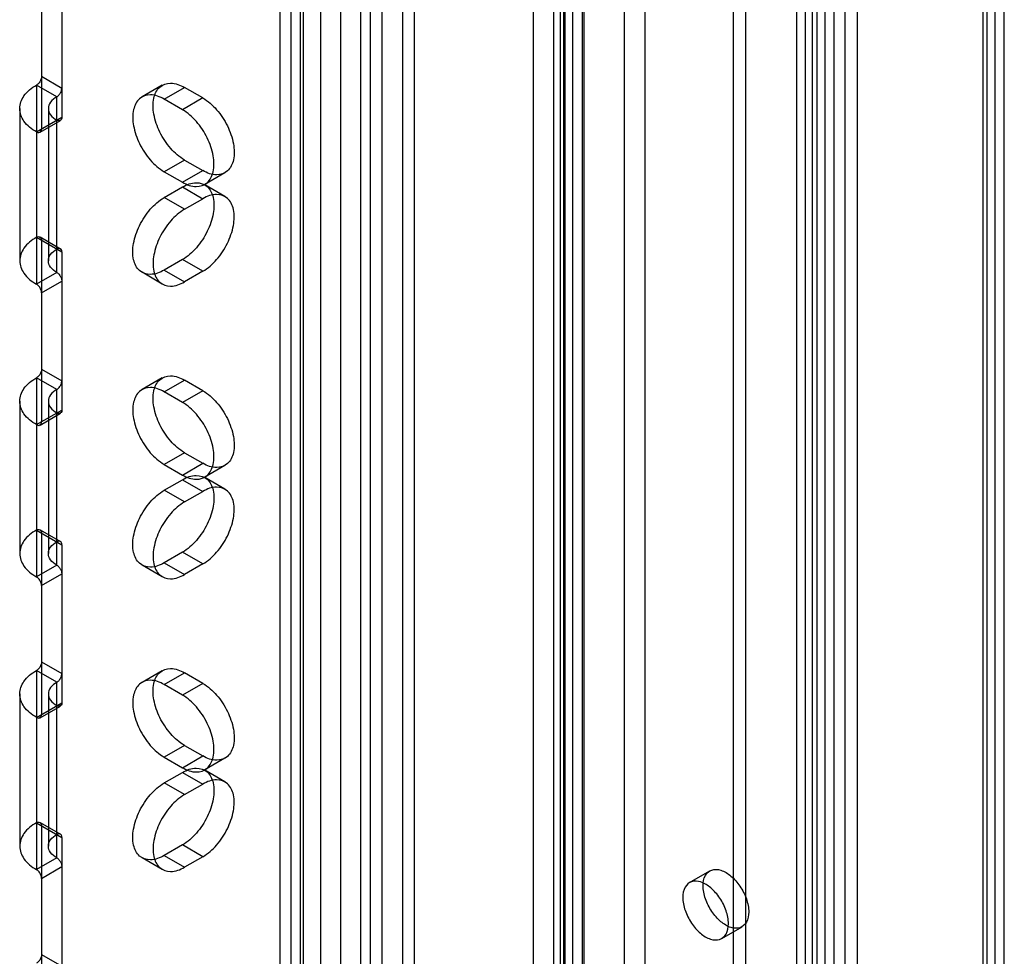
# Model space of a CAD drawing. Header units: millimetres. Extents: x 188 to 1028, y 131 to 1566.
# Tile 283 of 326: x 959 to 1028, y 967 to 1032. Entities that reach past the tile are written whole.
import ezdxf

# ---------------------------------------------------------------- set-up
doc = ezdxf.new("R2010")
doc.units = ezdxf.units.MM
doc.header["$LTSCALE"] = 110.325218
doc.layers.get('0').update_dxf_attribs({"linetype": 'CONTINUOUS'})

msp = doc.modelspace()

# ---------------------------------------------------------------- linework, layer by layer
at = {"color": 7, "linetype": 'CONTINUOUS'}
for p, q in [((996.063, 1327.966), (996.063, 371.026)), ((994.649, 1327.15), (994.649, 370.209)), ((1026.009, 1325.619), (1026.009, 393.173)), ((1026.302, 394.48), (1026.302, 1325.129)), ((1026.858, 392.684), (1026.858, 1325.129)), ((1027.502, 394.48), (1027.502, 1325.129)), ((1014.448, 357.145), (1014.448, 1317.352)), ((976.971, 1316.944), (976.971, 360.003)), ((982.628, 360.003), (982.628, 1316.944)), ((1013.034, 357.962), (1013.034, 1316.536)), ((978.385, 1316.127), (978.386, 353.472)), ((981.214, 1316.127), (981.214, 359.187)), ((1013.619, 1315.719), (1013.619, 358.778)), ((1015.619, 1315.719), (1015.619, 358.778)), ((983.264, 1309.8), (983.264, 356.125)), ((986.376, 356.125), (986.376, 1309.8)), ((984.113, 355.635), (984.113, 1309.31)), ((985.527, 1309.31), (985.527, 355.635)), ((998.184, 1307.963), (998.184, 351.022)), ((1001.013, 351.022), (1001.013, 1307.963)), ((996.77, 350.205), (996.77, 1307.146)), ((1002.427, 1307.146), (1002.427, 350.205)), ((997.407, 347.96), (997.407, 1303.431)), ((996.558, 348.45), (996.558, 1302.941)), ((996.851, 1302.043), (996.851, 348.858)), ((998.051, 1302.043), (998.051, 348.858)), ((979.8, 1276.936), (979.8, 354.288)), ((977.749, 1275.466), (977.749, 384.09)), ((978.598, 1274.976), (978.598, 383.6)), ((1008.614, 451.676), (1008.614, 1096.182)), ((1009.463, 452.166), (1009.463, 1096.672)), ((1014.978, 1093.488), (1014.978, 420.281)), ((1016.392, 387.621), (1016.392, 1093.488)), ((1014.13, 419.791), (1014.13, 1092.998)), ((1017.241, 1092.998), (1017.241, 387.131)), ((960.354, 1037.496), (960.354, 1024.84)), ((961.768, 1036.68), (961.768, 1025.657)), ((960.354, 1028.515), (961.768, 1027.698)), ((961.415, 1027.086), (960.001, 1027.902)), ((960.001, 1027.902), (960.001, 1014.022)), ((968.775, 1027.893), (967.36, 1027.076)), ((968.91, 1026.923), (970.325, 1027.739)), ((971.597, 1027.004), (970.325, 1027.739)), ((961.415, 1014.838), (961.415, 1027.086)), ((970.183, 1026.188), (968.91, 1026.923)), ((971.597, 1027.004), (970.183, 1026.188)), ((958.829, 1026.269), (958.829, 1015.655)), ((960.829, 1026.269), (960.829, 1015.655)), ((960.001, 1024.636), (961.768, 1025.657)), ((960.251, 1024.611), (961.665, 1025.428)), ((970.325, 1022.677), (968.91, 1021.86)), ((970.325, 1022.677), (971.597, 1021.942)), ((968.91, 1021.86), (970.183, 1021.125)), ((970.183, 1021.125), (971.597, 1021.942)), ((973.147, 1021.788), (971.733, 1020.972)), ((968.91, 1020.064), (970.183, 1020.799)), ((970.183, 1020.799), (971.597, 1019.982)), ((973.147, 1020.136), (971.733, 1020.952)), ((970.324, 1019.247), (968.91, 1020.064)), ((970.324, 1019.247), (971.597, 1019.982)), ((960.001, 1017.288), (961.768, 1016.267)), ((960.251, 1017.312), (961.665, 1016.496)), ((960.354, 1017.084), (960.354, 1004.428)), ((961.768, 1016.267), (961.768, 1005.244)), ((970.183, 1015.736), (968.91, 1015.001)), ((971.597, 1014.92), (970.183, 1015.736)), ((968.91, 1015.001), (970.324, 1014.185)), ((961.415, 1014.838), (960.001, 1014.022)), ((968.774, 1014.031), (967.36, 1014.848)), ((971.597, 1014.92), (970.324, 1014.185)), ((960.354, 1013.409), (961.768, 1014.226)), ((961.415, 1006.673), (960.001, 1007.49)), ((960.001, 1007.49), (960.001, 993.609)), ((960.354, 1008.102), (961.768, 1007.286)), ((968.775, 1007.48), (967.36, 1006.664)), ((968.91, 1006.51), (970.325, 1007.327)), ((971.597, 1006.592), (970.325, 1007.327)), ((961.415, 994.426), (961.415, 1006.673)), ((970.183, 1005.775), (968.91, 1006.51)), ((971.597, 1006.592), (970.183, 1005.775)), ((958.829, 1005.857), (958.829, 995.242)), ((960.829, 1005.857), (960.829, 995.242)), ((960.001, 1004.224), (961.768, 1005.244)), ((960.251, 1004.199), (961.665, 1005.015)), ((970.325, 1002.264), (968.91, 1001.448)), ((970.325, 1002.264), (971.597, 1001.529)), ((968.91, 1001.448), (970.183, 1000.713)), ((970.183, 1000.713), (971.597, 1001.529)), ((973.147, 1001.376), (971.733, 1000.559)), ((968.91, 999.651), (970.183, 1000.386)), ((970.183, 1000.386), (971.597, 999.569)), ((973.147, 999.723), (971.733, 1000.539)), ((970.324, 998.835), (968.91, 999.651)), ((970.324, 998.835), (971.597, 999.569)), ((960.001, 996.875), (961.768, 995.854)), ((960.251, 996.9), (961.665, 996.083)), ((960.354, 996.671), (960.354, 984.015)), ((961.768, 995.854), (961.768, 984.832)), ((970.183, 995.324), (968.91, 994.589)), ((971.597, 994.507), (970.183, 995.324)), ((961.415, 994.426), (960.001, 993.609)), ((968.774, 993.619), (967.36, 994.435)), ((968.91, 994.589), (970.324, 993.772)), ((971.597, 994.507), (970.324, 993.772)), ((960.354, 992.997), (961.768, 993.813)), ((960.354, 987.689), (961.768, 986.873)), ((961.415, 986.261), (960.001, 987.077)), ((960.001, 987.077), (960.001, 973.197)), ((968.775, 987.067), (967.36, 986.251)), ((968.91, 986.097), (970.325, 986.914)), ((971.597, 986.179), (970.325, 986.914)), ((961.415, 974.013), (961.415, 986.261)), ((971.597, 986.179), (970.183, 985.363)), ((970.183, 985.363), (968.91, 986.097)), ((958.829, 985.444), (958.829, 974.83)), ((960.001, 983.811), (961.768, 984.832)), ((960.829, 985.444), (960.829, 974.83)), ((960.251, 983.786), (961.665, 984.603)), ((970.325, 981.852), (968.91, 981.035)), ((970.325, 981.852), (971.597, 981.117)), ((968.91, 981.035), (970.183, 980.3)), ((970.183, 980.3), (971.597, 981.117)), ((973.147, 980.963), (971.733, 980.147)), ((968.91, 979.239), (970.183, 979.973)), ((970.183, 979.973), (971.597, 979.157)), ((973.147, 979.31), (971.733, 980.127)), ((970.324, 978.422), (968.91, 979.239)), ((970.324, 978.422), (971.597, 979.157)), ((960.001, 976.463), (961.768, 975.442)), ((960.251, 976.487), (961.665, 975.671)), ((960.354, 976.258), (960.354, 963.603)), ((961.768, 975.442), (961.768, 964.419)), ((970.183, 974.911), (968.91, 974.176)), ((971.597, 974.095), (970.183, 974.911)), ((961.415, 974.013), (960.001, 973.197)), ((968.774, 973.206), (967.36, 974.023)), ((968.91, 974.176), (970.324, 973.36)), ((971.597, 974.095), (970.324, 973.36)), ((960.354, 972.584), (961.768, 973.401)), ((1005.545, 972.287), (1006.959, 973.104)), ((1007.795, 968.39), (1009.209, 969.207)), ((960.354, 967.277), (961.768, 966.46))]:
    msp.add_line(p, q, dxfattribs=at)
for points, knots in [([(960.354, 1028.515), (960.354, 1028.438), (960.317, 1028.278), (960.197, 1028.064), (960.073, 1027.944), (960.001, 1027.902)], [0, 0, 0, 0, 0.313866, 0.656585, 1, 1, 1, 1]), ([(970.325, 1022.677), (969.96, 1022.887), (969.293, 1023.481), (968.565, 1024.586), (968.144, 1025.796), (968.086, 1026.914), (968.496, 1027.838), (969.435, 1028.151), (970.031, 1027.908), (970.325, 1027.739)], [0, 0, 0, 0, 0.162891, 0.338515, 0.507396, 0.652855, 0.765204, 0.869082, 1, 1, 1, 1]), ([(960.001, 1024.636), (959.668, 1024.829), (959.099, 1025.265), (958.709, 1026.269), (959.099, 1027.273), (959.668, 1027.71), (960.001, 1027.902)], [0, 0, 0, 0, 0.277328, 0.500001, 0.722674, 1, 1, 1, 1]), ([(961.415, 1027.086), (961.481, 1027.124), (961.601, 1027.236), (961.727, 1027.447), (961.768, 1027.614), (961.768, 1027.698)], [0, 0, 0, 0, 0.313862, 0.656581, 1, 1, 1, 1]), ([(961.415, 1027.086), (961.248, 1026.99), (960.964, 1026.771), (960.769, 1026.269), (960.964, 1025.767), (961.248, 1025.549), (961.415, 1025.453)], [0, 0, 0, 0, 0.277326, 0.499999, 0.722672, 1, 1, 1, 1]), ([(968.91, 1026.923), (968.619, 1027.091), (968.028, 1027.332), (967.093, 1027.03), (966.674, 1026.116), (966.725, 1025.001), (967.143, 1023.785), (967.871, 1022.672), (968.543, 1022.072), (968.91, 1021.86)], [0, 0, 0, 0, 0.13023, 0.233174, 0.344878, 0.48974, 0.658607, 0.83605, 1, 1, 1, 1]), ([(971.597, 1027.004), (971.962, 1026.794), (972.629, 1026.2), (973.356, 1025.095), (973.778, 1023.885), (973.836, 1022.767), (973.426, 1021.843), (972.487, 1021.53), (971.89, 1021.773), (971.597, 1021.942)], [0, 0, 0, 0, 0.162891, 0.338515, 0.507396, 0.652855, 0.765204, 0.869082, 1, 1, 1, 1]), ([(970.183, 1021.125), (970.475, 1020.957), (971.066, 1020.716), (972.001, 1021.018), (972.419, 1021.932), (972.368, 1023.047), (971.951, 1024.263), (971.223, 1025.376), (970.55, 1025.976), (970.183, 1026.188)], [0, 0, 0, 0, 0.13023, 0.233174, 0.344878, 0.48974, 0.658607, 0.83605, 1, 1, 1, 1]), ([(961.768, 1025.657), (961.768, 1025.597), (961.748, 1025.409), (961.504, 1025.401), (961.415, 1025.453)], [0, 0, 0, 0, 0.365858, 1, 1, 1, 1]), ([(960.001, 1024.636), (960.052, 1024.606), (960.226, 1024.53), (960.354, 1024.737), (960.354, 1024.84)], [0, 0, 0, 0, 0.365856, 1, 1, 1, 1]), ([(970.183, 1020.799), (970.474, 1020.967), (971.066, 1021.208), (972, 1020.906), (972.419, 1019.992), (972.368, 1018.877), (971.951, 1017.661), (971.222, 1016.548), (970.55, 1015.948), (970.183, 1015.736)], [0, 0, 0, 0, 0.130229, 0.233173, 0.344877, 0.489739, 0.658606, 0.83605, 1, 1, 1, 1]), ([(968.91, 1015.001), (968.619, 1014.833), (968.027, 1014.592), (967.093, 1014.893), (966.674, 1015.807), (966.725, 1016.923), (967.143, 1018.139), (967.871, 1019.252), (968.543, 1019.852), (968.91, 1020.064)], [0, 0, 0, 0, 0.130229, 0.233173, 0.344877, 0.489739, 0.658606, 0.83605, 1, 1, 1, 1]), ([(971.597, 1014.92), (971.962, 1015.13), (972.629, 1015.724), (973.356, 1016.829), (973.778, 1018.039), (973.836, 1019.157), (973.426, 1020.081), (972.486, 1020.394), (971.89, 1020.151), (971.597, 1019.982)], [0, 0, 0, 0, 0.162891, 0.338516, 0.507397, 0.652857, 0.765205, 0.869083, 1, 1, 1, 1]), ([(970.324, 1019.247), (969.96, 1019.037), (969.292, 1018.443), (968.565, 1017.338), (968.144, 1016.128), (968.086, 1015.01), (968.496, 1014.086), (969.435, 1013.773), (970.031, 1014.016), (970.324, 1014.185)], [0, 0, 0, 0, 0.162891, 0.338516, 0.507397, 0.652857, 0.765205, 0.869083, 1, 1, 1, 1]), ([(960.001, 1017.288), (959.668, 1017.095), (959.099, 1016.659), (958.709, 1015.655), (959.099, 1014.651), (959.668, 1014.214), (960.001, 1014.022)], [0, 0, 0, 0, 0.277326, 0.499999, 0.722672, 1, 1, 1, 1]), ([(960.001, 1017.288), (960.052, 1017.317), (960.226, 1017.394), (960.354, 1017.187), (960.354, 1017.084)], [0, 0, 0, 0, 0.365855, 1, 1, 1, 1]), ([(961.415, 1014.838), (961.248, 1014.934), (960.964, 1015.153), (960.769, 1015.655), (960.964, 1016.157), (961.248, 1016.375), (961.415, 1016.471)], [0, 0, 0, 0, 0.277328, 0.500001, 0.722674, 1, 1, 1, 1]), ([(961.768, 1016.267), (961.768, 1016.327), (961.748, 1016.515), (961.504, 1016.523), (961.415, 1016.471)], [0, 0, 0, 0, 0.36586, 1, 1, 1, 1]), ([(961.415, 1014.838), (961.481, 1014.8), (961.601, 1014.688), (961.727, 1014.477), (961.768, 1014.31), (961.768, 1014.226)], [0, 0, 0, 0, 0.313862, 0.656582, 1, 1, 1, 1]), ([(960.354, 1013.409), (960.354, 1013.486), (960.317, 1013.646), (960.197, 1013.86), (960.073, 1013.98), (960.001, 1014.022)], [0, 0, 0, 0, 0.313865, 0.656585, 1, 1, 1, 1]), ([(960.001, 1004.224), (959.668, 1004.416), (959.099, 1004.853), (958.709, 1005.857), (959.099, 1006.861), (959.668, 1007.297), (960.001, 1007.49)], [0, 0, 0, 0, 0.277328, 0.500001, 0.722674, 1, 1, 1, 1]), ([(960.354, 1008.102), (960.354, 1008.025), (960.317, 1007.865), (960.197, 1007.651), (960.073, 1007.531), (960.001, 1007.49)], [0, 0, 0, 0, 0.313866, 0.656585, 1, 1, 1, 1]), ([(970.325, 1002.264), (969.96, 1002.475), (969.293, 1003.069), (968.565, 1004.173), (968.144, 1005.384), (968.086, 1006.502), (968.496, 1007.426), (969.435, 1007.738), (970.031, 1007.496), (970.325, 1007.327)], [0, 0, 0, 0, 0.162891, 0.338515, 0.507396, 0.652855, 0.765204, 0.869082, 1, 1, 1, 1]), ([(961.415, 1006.673), (961.481, 1006.711), (961.601, 1006.823), (961.727, 1007.035), (961.768, 1007.202), (961.768, 1007.286)], [0, 0, 0, 0, 0.313862, 0.656581, 1, 1, 1, 1]), ([(968.91, 1006.51), (968.619, 1006.678), (968.028, 1006.919), (967.093, 1006.618), (966.674, 1005.704), (966.725, 1004.588), (967.143, 1003.373), (967.871, 1002.26), (968.543, 1001.66), (968.91, 1001.448)], [0, 0, 0, 0, 0.13023, 0.233174, 0.344878, 0.48974, 0.658607, 0.83605, 1, 1, 1, 1]), ([(961.415, 1006.673), (961.248, 1006.577), (960.964, 1006.359), (960.769, 1005.857), (960.964, 1005.355), (961.248, 1005.136), (961.415, 1005.04)], [0, 0, 0, 0, 0.277326, 0.499999, 0.722672, 1, 1, 1, 1]), ([(971.597, 1006.592), (971.962, 1006.381), (972.629, 1005.787), (973.356, 1004.683), (973.778, 1003.472), (973.836, 1002.354), (973.426, 1001.43), (972.487, 1001.117), (971.89, 1001.36), (971.597, 1001.529)], [0, 0, 0, 0, 0.162891, 0.338515, 0.507396, 0.652855, 0.765204, 0.869082, 1, 1, 1, 1]), ([(970.183, 1000.713), (970.475, 1000.545), (971.066, 1000.304), (972.001, 1000.605), (972.419, 1001.519), (972.368, 1002.635), (971.951, 1003.85), (971.223, 1004.963), (970.55, 1005.563), (970.183, 1005.775)], [0, 0, 0, 0, 0.13023, 0.233174, 0.344878, 0.48974, 0.658607, 0.83605, 1, 1, 1, 1]), ([(961.768, 1005.244), (961.768, 1005.185), (961.748, 1004.996), (961.504, 1004.988), (961.415, 1005.04)], [0, 0, 0, 0, 0.365858, 1, 1, 1, 1]), ([(960.001, 1004.224), (960.052, 1004.194), (960.226, 1004.118), (960.354, 1004.324), (960.354, 1004.428)], [0, 0, 0, 0, 0.365856, 1, 1, 1, 1]), ([(970.183, 1000.386), (970.474, 1000.554), (971.066, 1000.795), (972, 1000.494), (972.419, 999.58), (972.368, 998.464), (971.951, 997.249), (971.222, 996.136), (970.55, 995.536), (970.183, 995.324)], [0, 0, 0, 0, 0.130229, 0.233173, 0.344877, 0.489739, 0.658606, 0.83605, 1, 1, 1, 1]), ([(968.91, 994.589), (968.619, 994.42), (968.027, 994.18), (967.093, 994.481), (966.674, 995.395), (966.725, 996.511), (967.143, 997.726), (967.871, 998.839), (968.543, 999.439), (968.91, 999.651)], [0, 0, 0, 0, 0.130229, 0.233173, 0.344877, 0.489739, 0.658606, 0.83605, 1, 1, 1, 1]), ([(971.597, 994.507), (971.962, 994.718), (972.629, 995.312), (973.356, 996.416), (973.778, 997.627), (973.836, 998.745), (973.426, 999.669), (972.486, 999.981), (971.89, 999.739), (971.597, 999.569)], [0, 0, 0, 0, 0.162891, 0.338516, 0.507397, 0.652857, 0.765205, 0.869083, 1, 1, 1, 1]), ([(970.324, 998.835), (969.96, 998.624), (969.292, 998.03), (968.565, 996.926), (968.144, 995.715), (968.086, 994.597), (968.496, 993.673), (969.435, 993.36), (970.031, 993.603), (970.324, 993.772)], [0, 0, 0, 0, 0.162891, 0.338516, 0.507397, 0.652857, 0.765205, 0.869083, 1, 1, 1, 1]), ([(960.001, 996.875), (959.668, 996.683), (959.099, 996.246), (958.709, 995.242), (959.099, 994.238), (959.668, 993.801), (960.001, 993.609)], [0, 0, 0, 0, 0.277326, 0.499999, 0.722672, 1, 1, 1, 1]), ([(960.001, 996.875), (960.052, 996.905), (960.226, 996.981), (960.354, 996.774), (960.354, 996.671)], [0, 0, 0, 0, 0.365855, 1, 1, 1, 1]), ([(961.415, 994.426), (961.248, 994.522), (960.964, 994.74), (960.769, 995.242), (960.964, 995.744), (961.248, 995.962), (961.415, 996.059)], [0, 0, 0, 0, 0.277328, 0.500001, 0.722674, 1, 1, 1, 1]), ([(961.768, 995.854), (961.768, 995.914), (961.748, 996.102), (961.504, 996.11), (961.415, 996.059)], [0, 0, 0, 0, 0.36586, 1, 1, 1, 1]), ([(961.415, 994.426), (961.481, 994.387), (961.601, 994.275), (961.727, 994.064), (961.768, 993.897), (961.768, 993.813)], [0, 0, 0, 0, 0.313862, 0.656582, 1, 1, 1, 1]), ([(960.354, 992.997), (960.354, 993.073), (960.317, 993.233), (960.197, 993.447), (960.073, 993.567), (960.001, 993.609)], [0, 0, 0, 0, 0.313865, 0.656585, 1, 1, 1, 1]), ([(960.354, 987.689), (960.354, 987.613), (960.317, 987.453), (960.197, 987.239), (960.073, 987.119), (960.001, 987.077)], [0, 0, 0, 0, 0.313866, 0.656585, 1, 1, 1, 1]), ([(960.001, 983.811), (959.668, 984.003), (959.099, 984.44), (958.709, 985.444), (959.099, 986.448), (959.668, 986.885), (960.001, 987.077)], [0, 0, 0, 0, 0.277328, 0.500001, 0.722674, 1, 1, 1, 1]), ([(961.415, 986.261), (961.481, 986.299), (961.601, 986.411), (961.727, 986.622), (961.768, 986.789), (961.768, 986.873)], [0, 0, 0, 0, 0.313862, 0.656581, 1, 1, 1, 1]), ([(970.325, 981.852), (969.96, 982.062), (969.293, 982.656), (968.565, 983.761), (968.144, 984.971), (968.086, 986.089), (968.496, 987.013), (969.435, 987.326), (970.031, 987.083), (970.325, 986.914)], [0, 0, 0, 0, 0.162891, 0.338515, 0.507396, 0.652855, 0.765204, 0.869082, 1, 1, 1, 1]), ([(961.415, 986.261), (961.248, 986.164), (960.964, 985.946), (960.769, 985.444), (960.964, 984.942), (961.248, 984.724), (961.415, 984.628)], [0, 0, 0, 0, 0.277326, 0.499999, 0.722672, 1, 1, 1, 1]), ([(968.91, 986.097), (968.619, 986.266), (968.028, 986.507), (967.093, 986.205), (966.674, 985.291), (966.725, 984.176), (967.143, 982.96), (967.871, 981.847), (968.543, 981.247), (968.91, 981.035)], [0, 0, 0, 0, 0.13023, 0.233174, 0.344878, 0.48974, 0.658607, 0.83605, 1, 1, 1, 1]), ([(971.597, 986.179), (971.962, 985.969), (972.629, 985.375), (973.356, 984.27), (973.778, 983.059), (973.836, 981.942), (973.426, 981.018), (972.487, 980.705), (971.89, 980.948), (971.597, 981.117)], [0, 0, 0, 0, 0.162891, 0.338515, 0.507396, 0.652855, 0.765204, 0.869082, 1, 1, 1, 1]), ([(961.768, 984.832), (961.768, 984.772), (961.748, 984.584), (961.504, 984.576), (961.415, 984.628)], [0, 0, 0, 0, 0.365858, 1, 1, 1, 1]), ([(970.183, 980.3), (970.475, 980.132), (971.066, 979.891), (972.001, 980.192), (972.419, 981.106), (972.368, 982.222), (971.951, 983.438), (971.223, 984.551), (970.55, 985.151), (970.183, 985.363)], [0, 0, 0, 0, 0.13023, 0.233174, 0.344878, 0.48974, 0.658607, 0.83605, 1, 1, 1, 1]), ([(960.001, 983.811), (960.052, 983.781), (960.226, 983.705), (960.354, 983.912), (960.354, 984.015)], [0, 0, 0, 0, 0.365856, 1, 1, 1, 1]), ([(970.183, 979.973), (970.474, 980.142), (971.066, 980.382), (972, 980.081), (972.419, 979.167), (972.368, 978.052), (971.951, 976.836), (971.222, 975.723), (970.55, 975.123), (970.183, 974.911)], [0, 0, 0, 0, 0.130229, 0.233173, 0.344877, 0.489739, 0.658606, 0.83605, 1, 1, 1, 1]), ([(971.597, 974.095), (971.962, 974.305), (972.629, 974.899), (973.356, 976.004), (973.778, 977.214), (973.836, 978.332), (973.426, 979.256), (972.486, 979.569), (971.89, 979.326), (971.597, 979.157)], [0, 0, 0, 0, 0.162891, 0.338516, 0.507397, 0.652857, 0.765205, 0.869083, 1, 1, 1, 1]), ([(968.91, 974.176), (968.619, 974.008), (968.027, 973.767), (967.093, 974.068), (966.674, 974.982), (966.725, 976.098), (967.143, 977.314), (967.871, 978.427), (968.543, 979.027), (968.91, 979.239)], [0, 0, 0, 0, 0.130229, 0.233173, 0.344877, 0.489739, 0.658606, 0.83605, 1, 1, 1, 1]), ([(970.324, 978.422), (969.96, 978.212), (969.292, 977.618), (968.565, 976.513), (968.144, 975.302), (968.086, 974.185), (968.496, 973.261), (969.435, 972.948), (970.031, 973.191), (970.324, 973.36)], [0, 0, 0, 0, 0.162891, 0.338516, 0.507397, 0.652857, 0.765205, 0.869083, 1, 1, 1, 1]), ([(960.001, 976.463), (959.668, 976.27), (959.099, 975.834), (958.709, 974.83), (959.099, 973.826), (959.668, 973.389), (960.001, 973.197)], [0, 0, 0, 0, 0.277326, 0.499999, 0.722672, 1, 1, 1, 1]), ([(960.001, 976.463), (960.052, 976.492), (960.226, 976.569), (960.354, 976.362), (960.354, 976.258)], [0, 0, 0, 0, 0.365855, 1, 1, 1, 1]), ([(961.415, 974.013), (961.248, 974.109), (960.964, 974.328), (960.769, 974.83), (960.964, 975.332), (961.248, 975.55), (961.415, 975.646)], [0, 0, 0, 0, 0.277328, 0.500001, 0.722674, 1, 1, 1, 1]), ([(961.768, 975.442), (961.768, 975.502), (961.748, 975.69), (961.504, 975.698), (961.415, 975.646)], [0, 0, 0, 0, 0.36586, 1, 1, 1, 1]), ([(961.415, 974.013), (961.481, 973.975), (961.601, 973.863), (961.727, 973.652), (961.768, 973.484), (961.768, 973.401)], [0, 0, 0, 0, 0.313862, 0.656582, 1, 1, 1, 1]), ([(960.354, 972.584), (960.354, 972.661), (960.317, 972.821), (960.197, 973.035), (960.073, 973.155), (960.001, 973.197)], [0, 0, 0, 0, 0.313865, 0.656585, 1, 1, 1, 1]), ([(1006.493, 972.074), (1006.493, 972.318), (1006.556, 972.777), (1007.085, 973.255), (1007.811, 973.187), (1008.494, 972.75), (1009.106, 972.046), (1009.542, 971.185), (1009.675, 970.544), (1009.675, 970.237)], [0, 0, 0, 0, 0.130231, 0.233176, 0.344879, 0.489739, 0.658605, 0.836049, 1, 1, 1, 1]), ([(1008.261, 969.42), (1008.261, 969.726), (1008.129, 970.361), (1007.699, 971.218), (1007.091, 971.923), (1006.41, 972.365), (1005.68, 972.443), (1005.142, 971.966), (1005.079, 971.503), (1005.079, 971.257)], [0, 0, 0, 0, 0.162892, 0.338517, 0.507397, 0.652855, 0.765202, 0.869081, 1, 1, 1, 1]), ([(1009.675, 970.237), (1009.675, 969.992), (1009.612, 969.533), (1009.083, 969.055), (1008.357, 969.123), (1007.674, 969.561), (1007.061, 970.264), (1006.626, 971.126), (1006.493, 971.766), (1006.493, 972.074)], [0, 0, 0, 0, 0.130231, 0.233176, 0.344879, 0.489739, 0.658605, 0.836049, 1, 1, 1, 1]), ([(1005.079, 971.257), (1005.079, 970.952), (1005.21, 970.317), (1005.64, 969.459), (1006.248, 968.754), (1006.93, 968.312), (1007.659, 968.235), (1008.197, 968.712), (1008.261, 969.174), (1008.261, 969.42)], [0, 0, 0, 0, 0.162892, 0.338517, 0.507397, 0.652855, 0.765202, 0.869081, 1, 1, 1, 1]), ([(960.354, 967.277), (960.354, 967.2), (960.317, 967.04), (960.197, 966.826), (960.073, 966.706), (960.001, 966.664)], [0, 0, 0, 0, 0.313866, 0.656585, 1, 1, 1, 1])]:
    msp.add_open_spline(points, degree=3, knots=knots, dxfattribs=at)

doc.saveas('drawing.dxf')
